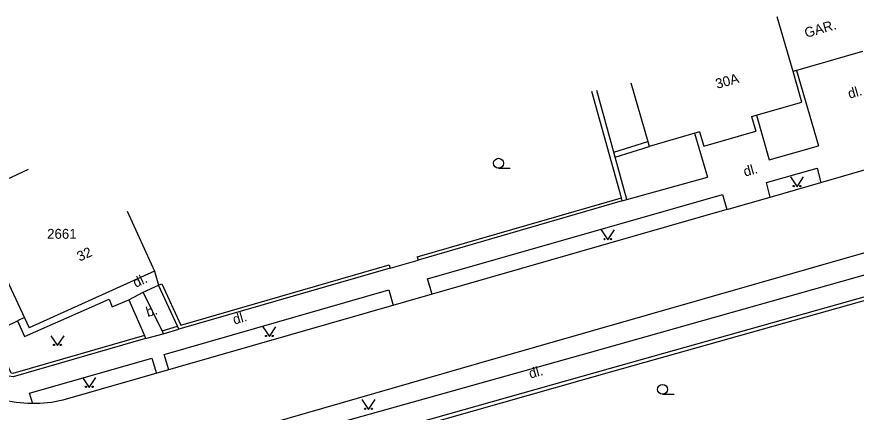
# Model space of a CAD drawing. Extents: x -584400 to -581602, y -1210894 to -1208793.
# Drawn here: x -583163.5 to -583100, y -1209753.8 to -1209723.8 of the extents above; entities that cross this region are included whole.
import ezdxf

# ---------------------------------------------------------------- set-up
doc = ezdxf.new("R2010")
doc.units = 0
for name, color, linetype in [('BUDOVY_MĚŘ', 7, 'Continuous'), ('POMOC_POPIS', 7, 'Continuous'), ('ROZHRANÍ_PLOCH', 7, 'Continuous'), ('ZN_DOPLŇKOVÉ', 7, 'Continuous'), ('ZN_KULTUR', 7, 'Continuous'), ('Č_POPIS_EVID', 7, 'Continuous')]:
    doc.layers.add(name, color=color, linetype=linetype)

msp = doc.modelspace()

# ---------------------------------------------------------------- linework, layer by layer
at = {"layer": 'BUDOVY_MĚŘ'}
for points in [[(-583104.8, -1209727.98), (-583106, -1209723.84)], [(-583099.55, -1209726.46), (-583104.8, -1209727.98)], [(-583107.95, -1209731.4), (-583104.13, -1209730.3), (-583104.8, -1209727.98)], [(-583117.08, -1209728.84), (-583115.8, -1209733.28), (-583115.69, -1209733.65)], [(-583107.95, -1209731.4), (-583107.63, -1209732.51)], [(-583111.87, -1209732.54), (-583115.69, -1209733.65)], [(-583111.87, -1209732.54), (-583111.55, -1209733.64), (-583107.63, -1209732.51)], [(-583162.69, -1209735.4), (-583167.22, -1209737.52), (-583162.6, -1209747.4)], [(-583155.19, -1209738.55), (-583153.13, -1209743.11), (-583162.6, -1209747.4)]]:
    msp.add_lwpolyline(points, dxfattribs=at)
at = {"layer": 'ROZHRANÍ_PLOCH'}
for points in [[(-583104.53, -1209727.91), (-583102.88, -1209733.62)], [(-583107.58, -1209731.29), (-583106.61, -1209734.67), (-583102.88, -1209733.62)], [(-583112.25, -1209732.65), (-583111.28, -1209735.99)], [(-583102.69, -1209736.38), (-583097.22, -1209734.81)], [(-583106.53, -1209737.49), (-583106.8, -1209736.38), (-583102.99, -1209735.3), (-583102.69, -1209736.38)], [(-583117.37, -1209737.67), (-583111.28, -1209735.99)], [(-583106.53, -1209737.49), (-583102.69, -1209736.38)], [(-583132.11, -1209744.84), (-583132.46, -1209743.67), (-583110.13, -1209737.3), (-583109.81, -1209738.44)], [(-583109.81, -1209738.44), (-583106.53, -1209737.49)], [(-583109.81, -1209738.44), (-583132.11, -1209744.84)], [(-583160.04, -1209759.32), (-583159.66, -1209760.31), (-583120.2, -1209749.26), (-583094.66, -1209742.04), (-583095.11, -1209740.48)], [(-583098.93, -1209741.58), (-583128.6, -1209750.1), (-583157.29, -1209758.37)], [(-583153.98, -1209744.68), (-583152.81, -1209744.15)], [(-583132.11, -1209744.84), (-583134.13, -1209745.42), (-583160.05, -1209752.88), (-583160.92, -1209753.04), (-583161.81, -1209753.12), (-583162.7, -1209753.13), (-583163.59, -1209753.05), (-583164.47, -1209752.9), (-583165.33, -1209752.66), (-583166.35, -1209752.28), (-583167.2, -1209751.91), (-583168.02, -1209751.46), (-583168.79, -1209750.95), (-583169.52, -1209750.37), (-583170.2, -1209749.73), (-583170.82, -1209749.04), (-583171.38, -1209748.3), (-583171.99, -1209747.3)], [(-583155.06, -1209745.27), (-583153.98, -1209744.68)], [(-583152.55, -1209747.61), (-583153.98, -1209744.68)], [(-583152.05, -1209750.58), (-583152.39, -1209749.41), (-583135.39, -1209744.52), (-583135.06, -1209745.69)], [(-583163.49, -1209746.87), (-583162.96, -1209748.05), (-583156.56, -1209745.23), (-583156.32, -1209745.81), (-583155.06, -1209745.27)], [(-583155.06, -1209745.27), (-583153.87, -1209747.97)], [(-583165.32, -1209747.75), (-583163.49, -1209746.87)], [(-583162.96, -1209746.62), (-583163.49, -1209746.87)], [(-583153.8, -1209748.21), (-583152.48, -1209747.85)], [(-583162.34, -1209753.14), (-583162.59, -1209752.35), (-583153.33, -1209749.68), (-583152.98, -1209750.85)]]:
    msp.add_lwpolyline(points, dxfattribs=at)
at = {"layer": 'ZN_DOPLŇKOVÉ'}
for points in [[(-583117.79, -1209737.54), (-583120.03, -1209729.51)], [(-583118.36, -1209734.1), (-583119.66, -1209729.41)], [(-583118.36, -1209734.1), (-583115.8, -1209733.28)], [(-583118.26, -1209734.46), (-583115.69, -1209733.65)], [(-583118.26, -1209734.46), (-583118.36, -1209734.1)], [(-583117.73, -1209737.77), (-583117.37, -1209737.67), (-583118.26, -1209734.46)], [(-583133.25, -1209742.02), (-583117.79, -1209737.54)], [(-583117.73, -1209737.77), (-583133.18, -1209742.26)], [(-583117.73, -1209737.77), (-583117.79, -1209737.54)], [(-583135.3, -1209742.87), (-583133.18, -1209742.26)], [(-583133.25, -1209742.02), (-583133.18, -1209742.26)], [(-583153.13, -1209743.11), (-583152.81, -1209744.15)], [(-583152.58, -1209744.05), (-583151.14, -1209747.2), (-583135.37, -1209742.63)], [(-583135.37, -1209742.63), (-583135.3, -1209742.87), (-583151.28, -1209747.5), (-583151.38, -1209747.27)], [(-583135.31, -1209755.17), (-583118.62, -1209750.44), (-583094.23, -1209743.57)], [(-583151.38, -1209747.27), (-583152.81, -1209744.15), (-583152.58, -1209744.05)], [(-583094.15, -1209743.86), (-583118.53, -1209750.73), (-583135.23, -1209755.46)], [(-583152.55, -1209747.61), (-583151.38, -1209747.27)], [(-583152.55, -1209747.61), (-583152.48, -1209747.85), (-583151.28, -1209747.5)], [(-583153.87, -1209747.97), (-583153.8, -1209748.21), (-583163.83, -1209751.1), (-583164.14, -1209751.05), (-583165.55, -1209747.85), (-583165.32, -1209747.75)], [(-583153.87, -1209747.97), (-583163.85, -1209750.84), (-583163.97, -1209750.82), (-583165.32, -1209747.75)]]:
    msp.add_lwpolyline(points, dxfattribs=at)
at = {"layer": 'ZN_KULTUR'}
for p, q in [((-583127.09, -1209735.305), (-583126.215, -1209735.305)), ((-583114.68, -1209752.425), (-583113.805, -1209752.425))]:
    msp.add_line(p, q, dxfattribs=at)
for points in [[(-583105, -1209735.96), (-583104.5, -1209736.71), (-583104, -1209735.96)], [(-583119.32, -1209739.98), (-583118.82, -1209740.73), (-583118.32, -1209739.98)], [(-583144.93, -1209747.31), (-583144.43, -1209748.06), (-583143.93, -1209747.31)], [(-583160.97, -1209747.99), (-583160.47, -1209748.74), (-583159.97, -1209747.99)], [(-583158.56, -1209751.15), (-583158.06, -1209751.9), (-583157.56, -1209751.15)], [(-583137.43, -1209752.82), (-583136.93, -1209753.57), (-583136.43, -1209752.82)]]:
    msp.add_lwpolyline(points, dxfattribs=at)
for centre, radius in [((-583127.09, -1209734.93), 0.375), ((-583104.75, -1209736.66), 0.05), ((-583104.25, -1209736.66), 0.05), ((-583119.07, -1209740.68), 0.05), ((-583118.57, -1209740.68), 0.05), ((-583144.68, -1209748.01), 0.05), ((-583144.18, -1209748.01), 0.05), ((-583160.72, -1209748.69), 0.05), ((-583160.22, -1209748.69), 0.05), ((-583158.31, -1209751.85), 0.05), ((-583157.81, -1209751.85), 0.05), ((-583114.68, -1209752.05), 0.375), ((-583137.18, -1209753.52), 0.05), ((-583136.68, -1209753.52), 0.05)]:
    msp.add_circle(centre, radius, dxfattribs=at)

# ---------------------------------------------------------------- texts
at = {"layer": 'POMOC_POPIS'}
for s, rotation, p in [(' GAR.', 16.14435, (-583104.08, -1209725.52)), (' dl.', 16.14435, (-583100.8, -1209730.13)), (' dl.', 15.44299, (-583108.71, -1209736.02)), ('dl.', 25.70627, (-583154.54, -1209744.37)), ('b.', 16.08018, (-583153.64, -1209746.58)), ('dl.', 16.058, (-583147.08, -1209747.15)), ('dl.', 15.84584, (-583124.68, -1209751.24))]:
    msp.add_text(s, height=0.75, rotation=rotation, dxfattribs=at).set_placement(p)
at = {"layer": 'Č_POPIS_EVID'}
for s, rotation, p in [('30A', 15.44505, (-583110.55, -1209729.3)), ('32', 24.38508, (-583158.79, -1209742.38))]:
    msp.add_text(s, height=0.75, rotation=rotation, dxfattribs=at).set_placement(p)
msp.add_text('2661', height=0.75, dxfattribs=at).set_placement((-583161.25, -1209740.65))

doc.saveas('drawing.dxf')
